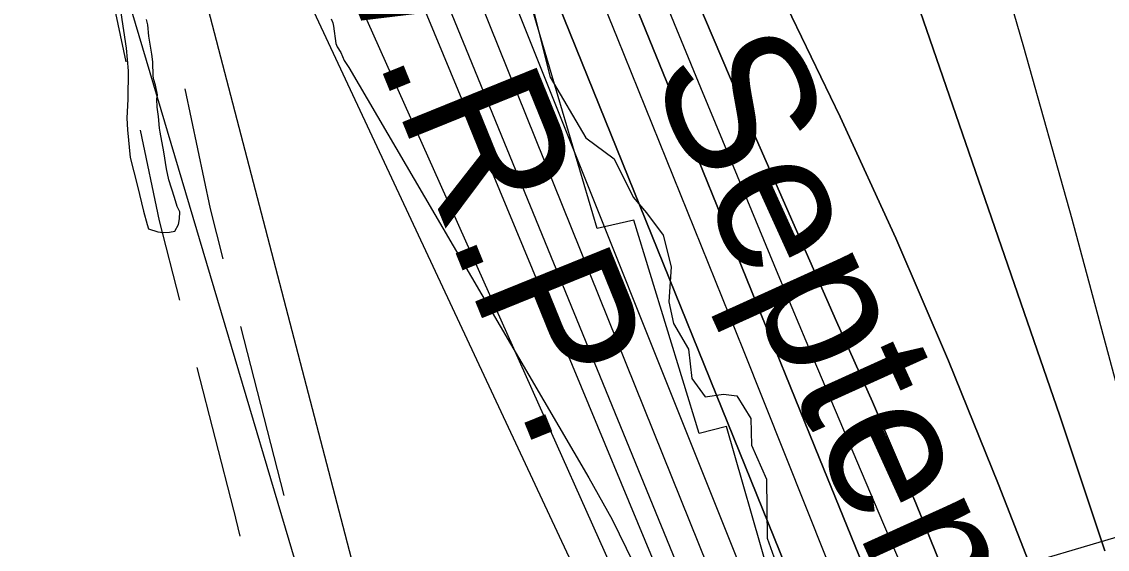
# Model space of a CAD drawing. Extents: x 3161665 to 3199565, y 885729 to 911164.
# Drawn here: x 3176779 to 3177401, y 892287 to 892589 of the extents above; entities that cross this region are included whole.
import ezdxf

# ---------------------------------------------------------------- set-up
doc = ezdxf.new("R2010")
doc.units = 0
for name, color, linetype in [('V-RIVR-EDGE', 7, 'Continuous'), ('V-RIVR-IDEN', 7, 'Continuous'), ('V-RIVR-RANG', 7, 'Continuous'), ('V-ROAD-CNTR', 7, 'Continuous'), ('V-RRAP-RVMT', 7, 'Continuous'), ('V-SITE-VEGE', 7, 'Continuous'), ('V-TOPO-DPTH', 7, 'Continuous'), ('V-TOPO-MAJR', 7, 'Continuous'), ('V-TOPO-MINR', 7, 'Continuous'), ('V-TOPO-WATR', 7, 'Continuous'), ('V-TOPO-WATR-IDEN', 7, 'Continuous')]:
    doc.layers.add(name, color=color, linetype=linetype)

msp = doc.modelspace()

# ---------------------------------------------------------------- linework, layer by layer
at = {"layer": 'V-RIVR-EDGE'}
msp.add_lwpolyline([(3177071.5, 892598.5), (3177081.89, 892557.46), (3177102.3, 892522.6), (3177118.49, 892510.64), (3177129.4, 892488.68), (3177137.01, 892479.6), (3177146.52, 892466.7), (3177151.24, 892448.56), (3177149.76, 892428.54), (3177152.59, 892416.13), (3177161.14, 892401.33), (3177163, 892384.63), (3177170.61, 892374.12), (3177181.1, 892375.53), (3177188.73, 892374.56), (3177196.81, 892361.66), (3177197.24, 892346.4), (3177205.78, 892326.83), (3177206.17, 892292.97), (3177212.8, 892274.35)], dxfattribs=at)
at = {"layer": 'V-RIVR-RANG'}
msp.add_line((3176861.32, 892132.3), (3177744.39, 892393.9), dxfattribs=at)
at = {"layer": 'V-ROAD-CNTR'}
for p, q in [((3176818.36, 892664.04), (3176838.82, 892566.15)), ((3176904.44, 892414.39), (3176929.35, 892317.55)), ((3176879.51, 892390.87), (3176900.56, 892309.04)), ((3176900.51, 892309.26), (3176904.14, 892294.19))]:
    msp.add_line(p, q, dxfattribs=at)
for points in [[(3176872.69, 892550.7), (3176887.07, 892481.88), (3176894.47, 892453.13)], [(3176847, 892527), (3176857.85, 892475.07), (3176869.55, 892429.6)]]:
    msp.add_lwpolyline(points, dxfattribs=at)
at = {"layer": 'V-RRAP-RVMT'}
for p, q in [((3177108.83, 892470.62), (3177071.51, 892596.73)), ((3177129.86, 892475.39), (3177108.83, 892470.62)), ((3177167.31, 892353.12), (3177129.86, 892475.39)), ((3177182.93, 892357.08), (3177167.31, 892353.12)), ((3177218.58, 892232.25), (3177182.93, 892357.08))]:
    msp.add_line(p, q, dxfattribs=at)
at = {"layer": 'V-SITE-VEGE'}
for p, q in [((3176836, 892594.24), (3176839.1, 892574.06)), ((3176851.35, 892587.35), (3176850.74, 892590.42)), ((3176852.07, 892580.84), (3176851.35, 892587.35)), ((3176956.47, 892590.93), (3176957.33, 892588.6)), ((3176957.33, 892588.6), (3176957.81, 892586.63)), ((3176957.81, 892586.63), (3176959.02, 892576.8)), ((3176853.77, 892570.52), (3176852.07, 892580.84)), ((3176839.1, 892574.06), (3176840.1, 892561.01)), ((3176959.02, 892576.8), (3176959.87, 892574.71)), ((3176959.87, 892574.71), (3176961.96, 892571.52)), ((3176854.25, 892566.22), (3176853.77, 892570.52)), ((3176961.96, 892571.52), (3176963.91, 892566.97)), ((3176963.91, 892566.97), (3176966.6, 892562.91)), ((3176840.1, 892561.01), (3176839.88, 892544.75)), ((3176854.48, 892558), (3176854.25, 892566.22)), ((3176966.6, 892562.91), (3177069.68, 892386.47)), ((3176854.84, 892555.79), (3176854.48, 892558)), ((3176855.82, 892552.84), (3176854.84, 892555.79)), ((3176857.03, 892547.19), (3176855.82, 892552.84)), ((3176839.88, 892544.75), (3176839.44, 892533.89)), ((3176856.66, 892544.73), (3176857.03, 892547.19)), ((3176856.77, 892540.19), (3176856.66, 892544.73)), ((3176857.49, 892534.78), (3176856.77, 892540.19)), ((3176839.44, 892533.89), (3176839.72, 892527.13)), ((3176858.1, 892528.15), (3176857.49, 892534.78)), ((3176839.72, 892527.13), (3176841.29, 892511.4)), ((3176858.46, 892525.94), (3176858.1, 892528.15)), ((3176860.64, 892514.51), (3176858.46, 892525.94)), ((3176841.29, 892511.4), (3176845.59, 892494.88)), ((3176862.1, 892504.93), (3176860.64, 892514.51)), ((3176863.43, 892498.54), (3176862.1, 892504.93)), ((3176866.73, 892488.34), (3176863.43, 892498.54)), ((3176845.59, 892494.88), (3176848.9, 892480.57)), ((3176868.19, 892483.3), (3176866.73, 892488.34)), ((3176848.9, 892480.57), (3176851.03, 892472.98)), ((3176869.78, 892480.23), (3176868.19, 892483.3)), ((3176869.65, 892476.18), (3176869.78, 892480.23)), ((3176868.9, 892472.99), (3176869.65, 892476.18)), ((3176851.03, 892472.98), (3176851.83, 892470.44)), ((3176851.83, 892470.44), (3176857.23, 892468.71)), ((3176857.23, 892468.71), (3176860.18, 892468.34)), ((3176860.18, 892468.34), (3176863.86, 892468.58)), ((3176863.86, 892468.58), (3176866.81, 892469.06)), ((3176866.81, 892469.06), (3176868.9, 892472.99)), ((3177069.68, 892386.47), (3177104.04, 892327.66)), ((3177104.04, 892327.66), (3177117.31, 892303.63)), ((3177117.31, 892303.63), (3177129.47, 892279.06))]:
    msp.add_line(p, q, dxfattribs=at)
at = {"layer": 'V-TOPO-DPTH'}
for points in [[(3177263.25, 892271.91), (3177236.12, 892338.77), (3177208.21, 892407.53), (3177180.31, 892476.31), (3177152.43, 892545.09), (3177124.56, 892613.87), (3177046.54, 892806.44), (3177043.1, 892814.9), (3177039.65, 892823.35), (3177036.18, 892831.79), (3177032.7, 892840.23), (3177025.36, 892857.93), (3177018.18, 892875.21), (3177010.98, 892892.48), (3177003.75, 892909.74), (3176996.49, 892926.99), (3176995.54, 892929.25), (3176987.8, 892947.63), (3176980.09, 892966.02), (3176972.41, 892984.42), (3176964.75, 893002.83), (3176910.27, 893134.05)], [(3176910.27, 893134.05), (3176964.75, 893002.83), (3176972.41, 892984.42), (3176980.09, 892966.02), (3176987.8, 892947.63), (3176995.54, 892929.25), (3176996.49, 892926.99), (3177003.75, 892909.74), (3177010.98, 892892.48), (3177018.18, 892875.21), (3177025.36, 892857.93), (3177032.7, 892840.23), (3177036.18, 892831.79), (3177039.65, 892823.35), (3177043.1, 892814.9), (3177046.54, 892806.44), (3177124.56, 892613.87), (3177152.43, 892545.09), (3177180.31, 892476.31), (3177208.21, 892407.53), (3177236.12, 892338.77), (3177263.25, 892271.91)], [(3177004.56, 893083.12), (3177038.47, 893000.94), (3177094, 892866.24), (3177100.1, 892851.4), (3177106.17, 892836.54), (3177112.21, 892821.67), (3177118.23, 892806.79), (3177122.83, 892795.38), (3177126.58, 892786.22), (3177130.4, 892777.09), (3177134.33, 892768.01), (3177138.32, 892758.95), (3177142.42, 892749.95), (3177146.59, 892740.97), (3177150.87, 892732.06), (3177155.23, 892723.17), (3177214.76, 892603.73), (3177247.98, 892534.73), (3177279.93, 892465.16), (3177309.97, 892394.75), (3177338.74, 892323.77), (3177387.38, 892198.91)], [(3177387.38, 892198.91), (3177338.74, 892323.77), (3177309.97, 892394.75), (3177279.93, 892465.16), (3177247.98, 892534.73), (3177214.76, 892603.73), (3177155.23, 892723.17), (3177150.87, 892732.06), (3177146.59, 892740.97), (3177142.42, 892749.95), (3177138.32, 892758.95), (3177134.33, 892768.01), (3177130.4, 892777.09), (3177126.58, 892786.22), (3177122.83, 892795.38), (3177118.23, 892806.79), (3177112.21, 892821.67), (3177106.17, 892836.54), (3177100.1, 892851.4), (3177094, 892866.24), (3177038.47, 893000.94), (3177004.56, 893083.12)], [(3176867.33, 893048.92), (3176882.96, 893008.8), (3176898.42, 892968.62), (3176913.64, 892928.35), (3176928.7, 892888.02), (3176936.22, 892867.69), (3176947.44, 892837.49), (3176958.69, 892807.31), (3177322.94, 891901.82), (3177331.28, 891875.63), (3177339.27, 891849.34), (3177346.71, 891822.89), (3177353.8, 891796.33), (3177515.86, 891163.32), (3177549.32, 891163.23)], [(3177549.32, 891163.23), (3177388.54, 891843.78), (3177387.87, 891846.63), (3177387.19, 891849.47), (3177386.51, 891852.31), (3177385.82, 891855.15), (3177384.59, 891860.18), (3177384.33, 891861.14), (3177383.35, 891864.15), (3177382.29, 891867.09), (3177381.16, 891869.99), (3177380.79, 891870.97), (3177032.99, 892731.98), (3177027.01, 892746.26), (3177007.59, 892793.32), (3177003.1, 892804.27), (3176998.64, 892815.23), (3176994.23, 892826.22), (3176989.85, 892837.21), (3176937.08, 892970.62), (3176906.53, 893048.4)], [(3177549.32, 891163.23), (3177388.54, 891843.78), (3177387.87, 891846.63), (3177387.19, 891849.47), (3177386.51, 891852.31), (3177385.82, 891855.15), (3177384.59, 891860.18), (3177384.33, 891861.14), (3177383.35, 891864.15), (3177382.29, 891867.09), (3177381.16, 891869.99), (3177380.79, 891870.97), (3177032.99, 892731.98), (3177027.01, 892746.26), (3177007.59, 892793.32), (3177003.1, 892804.27), (3176998.64, 892815.23), (3176994.23, 892826.22), (3176989.85, 892837.21), (3176937.08, 892970.62), (3176906.53, 893048.4)], [(3176990.76, 893028.87), (3177011.39, 892979.17), (3177031.98, 892929.45), (3177053.11, 892878.33), (3177063.07, 892854.15), (3177073, 892829.95), (3177082.86, 892805.73), (3177092.69, 892781.49), (3177126.76, 892697.19), (3177141.11, 892661.97), (3177155.6, 892626.8), (3177170.28, 892591.71), (3177185.11, 892556.68), (3177200.12, 892521.74), (3177215.25, 892486.84), (3177230.55, 892452.02), (3177245.98, 892417.25), (3177266.55, 892371.19), (3177291.38, 892313.05), (3177314.91, 892254.42)], [(3177314.91, 892254.42), (3177291.38, 892313.05), (3177266.55, 892371.19), (3177245.98, 892417.25), (3177230.55, 892452.02), (3177215.25, 892486.84), (3177200.12, 892521.74), (3177185.11, 892556.68), (3177170.28, 892591.71), (3177155.6, 892626.8), (3177141.11, 892661.97), (3177126.76, 892697.19), (3177092.69, 892781.49), (3177082.86, 892805.73), (3177073, 892829.95), (3177063.07, 892854.15), (3177053.11, 892878.33), (3177031.98, 892929.45), (3177011.39, 892979.17), (3176990.76, 893028.87)], [(3177076.79, 893025.64), (3177087.65, 893005.9), (3177098.73, 892986.29), (3177110.13, 892966.86), (3177121.76, 892947.56), (3177148.3, 892904.28), (3177164.21, 892877.64), (3177179.69, 892850.76), (3177194.53, 892823.52), (3177208.94, 892796.04), (3177217.84, 892778.57), (3177227.6, 892758.9), (3177237.07, 892739.11), (3177246.11, 892719.12), (3177254.88, 892699), (3177263.22, 892678.7), (3177271.29, 892658.29), (3177278.93, 892637.72), (3177286.3, 892617.04), (3177373.8, 892363.19), (3177399.54, 892285.69)], [(3177399.54, 892285.69), (3177373.8, 892363.19), (3177286.3, 892617.04), (3177278.93, 892637.72), (3177271.29, 892658.29), (3177263.22, 892678.7), (3177254.88, 892699), (3177246.11, 892719.12), (3177237.07, 892739.11), (3177227.6, 892758.9), (3177217.84, 892778.57), (3177208.94, 892796.04), (3177194.53, 892823.52), (3177179.69, 892850.76), (3177164.21, 892877.64), (3177148.3, 892904.28), (3177121.76, 892947.56), (3177110.13, 892966.86), (3177098.73, 892986.29), (3177087.65, 893005.9), (3177076.79, 893025.64)]]:
    msp.add_lwpolyline(points, dxfattribs=at)
at = {"layer": 'V-TOPO-MAJR'}
for points in [[(3177695.24, 891162.82), (3177672.41, 891260.74), (3177644.89, 891381.81), (3177617.82, 891502.99), (3177541.9, 891847.5), (3177536.22, 891872.68), (3177530.36, 891897.83), (3177524.25, 891922.91), (3177517.98, 891947.95), (3177433.46, 892277.95), (3177407.5, 892377.09), (3177380.84, 892476.04), (3177353.12, 892574.69), (3177324.69, 892673.15), (3177280.91, 892821.76), (3177273.72, 892845.73), (3177266.38, 892869.65), (3176888.97, 893555.49)], [(3176805.83, 893021.6), (3176832.67, 892945.36), (3176865.83, 892851.52), (3176876.12, 892822.22), (3176886.31, 892792.89), (3177301.59, 891862.89), (3177304.96, 891852.21), (3177308.18, 891841.48), (3177311.14, 891830.68), (3177313.94, 891819.83), (3177357.58, 891642.44), (3177381.44, 891542.72), (3177404.46, 891442.81), (3177426.21, 891342.62), (3177447.12, 891242.24), (3177463, 891163.46)]]:
    msp.add_lwpolyline(points, dxfattribs=at)
at = {"layer": 'V-TOPO-MINR'}
for points in [[(3176910.27, 893134.05), (3176964.75, 893002.83), (3176972.41, 892984.42), (3176980.09, 892966.02), (3176987.8, 892947.63), (3176995.54, 892929.25), (3176996.49, 892926.99), (3177003.75, 892909.74), (3177010.98, 892892.48), (3177018.18, 892875.21), (3177025.36, 892857.93), (3177032.7, 892840.23), (3177036.18, 892831.79), (3177039.65, 892823.35), (3177043.1, 892814.9), (3177046.54, 892806.44), (3177124.56, 892613.87), (3177152.43, 892545.09), (3177180.31, 892476.31), (3177208.21, 892407.53), (3177236.12, 892338.77), (3177263.25, 892271.91)], [(3177387.38, 892198.91), (3177338.74, 892323.77), (3177309.97, 892394.75), (3177279.93, 892465.16), (3177247.98, 892534.73), (3177214.76, 892603.73), (3177155.23, 892723.17), (3177150.87, 892732.06), (3177146.59, 892740.97), (3177142.42, 892749.95), (3177138.32, 892758.95), (3177134.33, 892768.01), (3177130.4, 892777.09), (3177126.58, 892786.22), (3177122.83, 892795.38), (3177118.23, 892806.79), (3177112.21, 892821.67), (3177106.17, 892836.54), (3177100.1, 892851.4), (3177094, 892866.24), (3177038.47, 893000.94), (3177004.56, 893083.12)], [(3176867.33, 893048.92), (3176882.96, 893008.8), (3176898.42, 892968.62), (3176913.64, 892928.35), (3176928.7, 892888.02), (3176936.22, 892867.69), (3176947.44, 892837.49), (3176958.69, 892807.31), (3177322.94, 891901.82), (3177331.28, 891875.63), (3177339.27, 891849.34), (3177346.71, 891822.89), (3177353.8, 891796.33), (3177515.86, 891163.32)], [(3176886.97, 893048.27), (3176909.61, 892988.97), (3176932.21, 892929.65), (3176961.25, 892853.32), (3176969.34, 892832.17), (3176977.47, 892811.04), (3176985.68, 892789.93), (3176993.93, 892768.84), (3177037.42, 892658.22), (3177047.55, 892633.37), (3177058.11, 892608.71), (3177332.8, 891921.09), (3177344.06, 891887.25), (3177354.84, 891853.26), (3177364.92, 891819.05), (3177374.52, 891784.7), (3177426.41, 891591.25), (3177461.02, 891459.92), (3177494.85, 891328.39), (3177527.52, 891196.56), (3177535.56, 891163.26)], [(3176826.99, 893044.88), (3176915.91, 892825.39), (3176916.97, 892822.78), (3176918.04, 892820.17), (3176919.1, 892817.55), (3176920.17, 892814.94), (3176921.38, 892811.93), (3176923.09, 892807.46), (3176924.71, 892802.96), (3176926.32, 892798.45), (3176927.12, 892796.19), (3177308.64, 891875.73), (3177313.64, 891859.93), (3177318.41, 891844.07), (3177322.82, 891828.1), (3177327, 891812.06), (3177409.68, 891479.66), (3177440.45, 891352.88), (3177470.26, 891225.88), (3177484.17, 891163.41)], [(3176779.18, 893033.14), (3176795.37, 892984.08), (3176811.43, 892934.98), (3176827.4, 892885.85), (3176848.66, 892820.13), (3176853.89, 892803.82), (3176859.06, 892787.49), (3176864.15, 892771.14), (3177294.53, 891850.06), (3177296.29, 891844.49), (3177297.96, 891838.9), (3177299.5, 891833.27), (3177300.95, 891827.61), (3177322.47, 891739.25), (3177334.27, 891689.31), (3177345.61, 891639.28), (3177356.25, 891589.09), (3177366.42, 891538.8), (3177439.65, 891163.53)], [(3176934.18, 893032.84), (3177018.27, 892831.06), (3177019.21, 892828.81), (3177021.11, 892824.31), (3177022.46, 892821.08), (3177023.1, 892819.51), (3177023.32, 892818.98), (3177120.28, 892579.91), (3177156.43, 892490.47), (3177192.43, 892400.96), (3177228.19, 892311.36), (3177263.81, 892221.7)], [(3176972.86, 893027.57), (3176986.88, 892994.13), (3177000.86, 892960.67), (3177014.79, 892927.19), (3177028.69, 892893.69), (3177042.92, 892859.31), (3177049.65, 892842.99), (3177056.36, 892826.66), (3177063.03, 892810.31), (3177069.67, 892793.94), (3177126.58, 892653.29), (3177147.25, 892602.41), (3177168.03, 892551.57), (3177188.95, 892500.8), (3177209.98, 892450.06), (3177212.3, 892444.48), (3177232.33, 892396.61), (3177252.49, 892348.78), (3177272.82, 892301.04), (3177293.28, 892253.34)], [(3176990.76, 893028.87), (3177011.39, 892979.17), (3177031.98, 892929.45), (3177053.11, 892878.33), (3177063.07, 892854.15), (3177073, 892829.95), (3177082.86, 892805.73), (3177092.69, 892781.49), (3177126.76, 892697.19), (3177141.11, 892661.97), (3177155.6, 892626.8), (3177170.28, 892591.71), (3177185.11, 892556.68), (3177200.12, 892521.74), (3177215.25, 892486.84), (3177230.55, 892452.02), (3177245.98, 892417.25), (3177266.55, 892371.19), (3177291.38, 892313.05), (3177314.91, 892254.42)], [(3176857.6, 893021.66), (3176868.14, 892995.16), (3176878.72, 892968.67), (3176889.32, 892942.19), (3176893.65, 892931.39), (3176902, 892910.28), (3176910.2, 892889.12), (3176918.18, 892867.87), (3176926.01, 892846.56), (3176933.75, 892825.22), (3176941.51, 892803.88), (3176949.3, 892782.56), (3176957.1, 892761.24), (3177322.33, 891867.66), (3177328.66, 891846.66), (3177334.54, 891825.53), (3177340.12, 891804.31), (3177501.57, 891163.36)], [(3177399.54, 892285.69), (3177373.8, 892363.19), (3177286.3, 892617.04), (3177278.93, 892637.72), (3177271.29, 892658.29), (3177263.22, 892678.7), (3177254.88, 892699), (3177246.11, 892719.12), (3177237.07, 892739.11), (3177227.6, 892758.9), (3177217.84, 892778.57), (3177208.94, 892796.04), (3177194.53, 892823.52), (3177179.69, 892850.76), (3177164.21, 892877.64), (3177148.3, 892904.28), (3177121.76, 892947.56), (3177110.13, 892966.86), (3177098.73, 892986.29), (3177087.65, 893005.9), (3177076.79, 893025.64)], [(3177031.93, 891956.61), (3176799.92, 892738.32), (3176795.25, 892756.11), (3176791.33, 892774.04), (3176788.56, 892792.19), (3176786.56, 892810.47), (3176779.3, 892903.7), (3176782.1, 892909.26), (3176785.51, 892912.14), (3176789.83, 892911.02), (3176794.76, 892907.23), (3176800.53, 892892.36), (3176807.29, 892874.39), (3176813.81, 892856.33), (3176819.96, 892838.14), (3176825.85, 892819.87), (3176833.74, 892794.54), (3176835.46, 892788.85), (3176837.14, 892783.15), (3176838.73, 892777.42), (3176840.27, 892771.68), (3177081.34, 891845.87)]]:
    msp.add_lwpolyline(points, dxfattribs=at)
at = {"layer": 'V-TOPO-WATR'}
msp.add_lwpolyline([(3176906.53, 893048.4), (3176937.08, 892970.62), (3176989.85, 892837.21), (3176994.23, 892826.22), (3176998.64, 892815.23), (3177003.1, 892804.27), (3177007.59, 892793.32), (3177027.01, 892746.26), (3177032.99, 892731.98), (3177380.79, 891870.97), (3177381.16, 891869.99), (3177382.29, 891867.09), (3177383.35, 891864.15), (3177384.33, 891861.14), (3177384.59, 891860.18), (3177385.82, 891855.15), (3177386.51, 891852.31), (3177387.19, 891849.47), (3177387.87, 891846.63), (3177388.54, 891843.78), (3177549.32, 891163.23)], dxfattribs=at)

# ---------------------------------------------------------------- texts
at = {"layer": 'V-RIVR-IDEN'}
msp.add_text('September', height=83, rotation=294.42367, dxfattribs=at).set_placement((3177137.89, 892560.77))
at = {"layer": 'V-TOPO-WATR-IDEN'}
msp.add_text('L.W.R.P.', height=83, rotation=292.07061, dxfattribs=at).set_placement((3176908.07, 892751.52))

doc.saveas('drawing.dxf')
